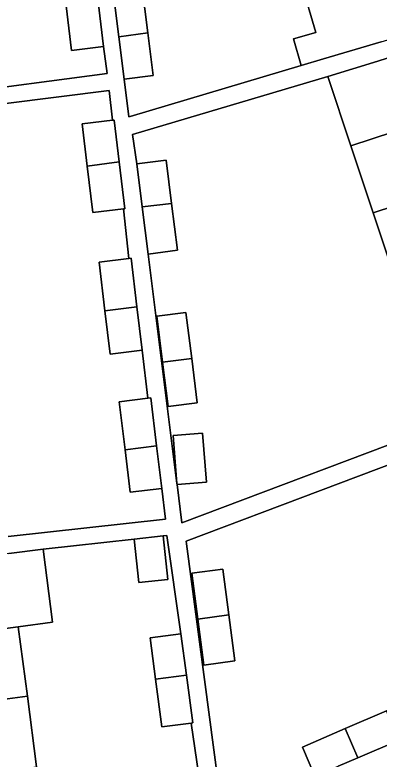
# Model space of a CAD drawing. Extents: x 162073 to 163043, y 381818 to 382561.
# Drawn here: x 162440.7 to 162471.6, y 382336.5 to 382399.6 of the extents above; entities that cross this region are included whole.
import ezdxf

# ---------------------------------------------------------------- set-up
doc = ezdxf.new("R2010")
doc.units = 0
for name, color, linetype in [('IMGEO_Erf', 7, 'Continuous'), ('IMGEO_Pand', 7, 'Continuous'), ('IMGEO_Voetpad_open', 7, 'Continuous')]:
    doc.layers.add(name, color=color, linetype=linetype)

msp = doc.modelspace()

# ---------------------------------------------------------------- linework, layer by layer
at = {"layer": 'IMGEO_Erf'}
for points in [[(162443.359, 382412.302), (162442.905, 382416.023), (162445.656, 382416.359), (162445.13, 382420.666), (162442.38, 382420.33), (162441.902, 382424.242), (162441.432, 382428.099), (162444.183, 382428.435), (162443.903, 382430.665), (162430.541, 382428.976), (162431.341, 382422.867), (162432.123, 382416.904), (162432.904, 382410.942), (162433.685, 382404.981), (162434.466, 382399.018), (162435.264, 382392.927), (162448.555, 382394.667), (162448.269, 382396.949), (162445.55, 382396.617), (162445.088, 382400.4), (162444.621, 382404.225), (162447.161, 382404.535), (162446.604, 382408.591), (162443.853, 382408.255)], [(162471.134, 382382.862), (162469.246, 382388.541), (162467.292, 382394.417), (162450.711, 382389.483), (162451.082, 382387.014), (162453.561, 382387.326), (162454.026, 382383.637), (162454.525, 382379.676), (162452.046, 382379.364), (162454.49, 382359.919), (162454.159, 382363.964), (162456.66, 382364.169), (162456.999, 382360.022), (162454.499, 382359.817), (162454.907, 382356.562), (162477.56, 382365.093), (162475.227, 382371.288), (162473.138, 382376.837), (162473.106, 382376.934)], [(162455.742, 382370.495), (162456.213, 382366.755), (162453.734, 382366.443), (162453.262, 382370.195), (162452.771, 382374.094), (162455.25, 382374.406)], [(162458.892, 382348.76), (162459.403, 382344.865), (162456.764, 382344.519), (162456.253, 382348.415), (162455.743, 382352.31), (162458.382, 382352.656)]]:
    msp.add_lwpolyline(points, close=True, dxfattribs=at)
for points in [[(162451.518, 382402.157), (162452.026, 382398.123), (162452.481, 382394.506), (162450.002, 382394.194), (162450.405, 382390.991), (162450.514, 382391.024), (162465.028, 382395.343), (162464.373, 382397.596), (162466.276, 382398.149), (162465.07, 382402.296)], [(162440.178, 382355.411), (162453.531, 382356.88), (162453.204, 382359.497), (162450.522, 382359.17), (162450.084, 382362.758), (162449.587, 382366.834), (162452.032, 382367.132), (162451.544, 382371.204), (162448.83, 382370.873), (162448.383, 382374.536), (162447.877, 382378.681), (162450.411, 382378.99), (162449.943, 382383.186), (162447.366, 382382.872), (162446.885, 382386.807), (162446.448, 382390.394), (162449.029, 382390.709), (162448.744, 382393.233), (162435.443, 382391.554)], [(162466.19, 382335.091), (162465.129, 382337.566), (162468.771, 382339.127), (162472.28, 382340.63), (162475.827, 382342.15), (162476.888, 382339.675), (162475.992, 382339.291), (162483.592, 382333.018), (162487.169, 382337.352), (162489.047, 382338.232), (162487.714, 382341.196), (162485.296, 382346.572), (162482.785, 382352.154), (162480.456, 382357.789), (162478.054, 382363.599), (162455.261, 382355.015), (162455.291, 382354.787), (162459.508, 382323.054)], [(162456.31, 382335.335), (162455.705, 382339.6), (162453.208, 382339.273), (162452.68, 382343.306), (162452.219, 382346.826), (162454.816, 382347.165), (162453.635, 382355.494), (162453.324, 382355.46), (162453.725, 382351.776), (162451.258, 382351.507), (162450.857, 382355.192), (162443.13, 382354.342), (162443.942, 382348.144), (162441.029, 382347.76), (162441.801, 382341.868), (162442.583, 382335.897)], [(162479.625, 382334.767), (162474.774, 382338.769), (162473.338, 382338.154), (162469.827, 382336.657), (162468.179, 382335.943)]]:
    msp.add_lwpolyline(points, dxfattribs=at)
at = {"layer": 'IMGEO_Pand'}
for points in [[(162474.798, 382404.872), (162474.082, 382404.728), (162465.07, 382402.296), (162466.276, 382398.149), (162464.373, 382397.596), (162465.028, 382395.343), (162466.928, 382395.908), (162471.811, 382397.361), (162476.603, 382398.786)], [(162452.026, 382398.123), (162451.518, 382402.157), (162449.039, 382401.845), (162449.55, 382397.788)], [(162447.805, 382400.753), (162445.088, 382400.4), (162445.55, 382396.617), (162448.269, 382396.949)], [(162452.026, 382398.123), (162449.55, 382397.788), (162450.002, 382394.194), (162452.481, 382394.506)], [(162477.6, 382393.303), (162478.241, 382393.55), (162477.272, 382396.423), (162476.652, 382396.236), (162476.34, 382397.109), (162476.297, 382397.228), (162471.533, 382395.713), (162467.292, 382394.417), (162469.246, 382388.541), (162478.213, 382391.467)], [(162469.246, 382388.541), (162471.134, 382382.862), (162480.113, 382385.793), (162479.486, 382387.637), (162480.107, 382387.824), (162479.11, 382390.868), (162478.479, 382390.67), (162478.213, 382391.467)], [(162449.029, 382390.709), (162446.448, 382390.394), (162446.885, 382386.807), (162449.597, 382387.167), (162449.162, 382390.725)], [(162449.597, 382387.167), (162446.885, 382386.807), (162447.366, 382382.872), (162449.943, 382383.186), (162450.08, 382383.203)], [(162451.544, 382383.35), (162454.026, 382383.637), (162453.561, 382387.326), (162451.082, 382387.014)], [(162480.113, 382385.793), (162471.134, 382382.862), (162473.106, 382376.934), (162482.082, 382380.266), (162481.413, 382382.091), (162482.063, 382382.298), (162480.996, 382385.172), (162480.405, 382384.934)], [(162451.544, 382383.35), (162452.046, 382379.364), (162454.525, 382379.676), (162454.026, 382383.637)], [(162450.411, 382378.99), (162447.877, 382378.681), (162448.383, 382374.536), (162451.094, 382374.895), (162450.591, 382379.012)], [(162451.094, 382374.895), (162448.383, 382374.536), (162448.83, 382370.873), (162451.544, 382371.204)], [(162453.262, 382370.195), (162455.742, 382370.495), (162455.25, 382374.406), (162452.771, 382374.094)], [(162453.262, 382370.195), (162453.734, 382366.443), (162456.213, 382366.755), (162455.742, 382370.495)], [(162452.269, 382367.161), (162452.032, 382367.132), (162449.587, 382366.834), (162450.084, 382362.758), (162452.764, 382363.109)], [(162454.49, 382359.919), (162454.499, 382359.817), (162456.999, 382360.022), (162456.66, 382364.169), (162454.159, 382363.964)], [(162452.764, 382363.109), (162450.084, 382362.758), (162450.522, 382359.17), (162453.204, 382359.497)], [(162453.324, 382355.46), (162450.857, 382355.192), (162451.258, 382351.507), (162453.725, 382351.776)], [(162432.055, 382346.574), (162441.029, 382347.76), (162443.942, 382348.144), (162443.13, 382354.342), (162440.217, 382353.96), (162435.592, 382353.354), (162430.598, 382352.7), (162431.411, 382346.49)], [(162456.253, 382348.415), (162458.892, 382348.76), (162458.382, 382352.656), (162455.743, 382352.31)], [(162458.892, 382348.76), (162456.253, 382348.415), (162456.764, 382344.519), (162459.403, 382344.865)], [(162441.801, 382341.868), (162441.029, 382347.76), (162432.055, 382346.574), (162432.315, 382344.588), (162431.643, 382344.5), (162432.038, 382341.478), (162432.756, 382341.572), (162432.872, 382340.688)], [(162454.816, 382347.165), (162452.219, 382346.826), (162452.68, 382343.306), (162455.298, 382343.652)], [(162455.298, 382343.652), (162452.68, 382343.306), (162453.208, 382339.273), (162455.705, 382339.6), (162455.851, 382339.619)], [(162441.801, 382341.868), (162432.872, 382340.688), (162433.141, 382338.63), (162432.447, 382338.54), (162432.84, 382335.54), (162433.558, 382335.634), (162433.678, 382334.721), (162442.583, 382335.897)], [(162468.771, 382339.127), (162469.827, 382336.657), (162473.338, 382338.154), (162472.28, 382340.63)], [(162468.771, 382339.127), (162465.129, 382337.566), (162466.19, 382335.091), (162468.179, 382335.943), (162469.827, 382336.657)]]:
    msp.add_lwpolyline(points, close=True, dxfattribs=at)
at = {"layer": 'IMGEO_Voetpad_open'}
for points in [[(162471.811, 382397.361), (162466.928, 382395.908), (162465.028, 382395.343), (162450.514, 382391.024), (162450.405, 382390.991), (162450.002, 382394.194), (162449.55, 382397.788), (162449.039, 382401.845)], [(162447.805, 382400.753), (162448.269, 382396.949), (162448.555, 382394.667), (162435.264, 382392.927)], [(162477.56, 382365.093), (162454.907, 382356.562), (162454.499, 382359.817), (162454.49, 382359.919), (162452.046, 382379.364), (162451.544, 382383.35), (162451.082, 382387.014), (162450.711, 382389.483), (162467.292, 382394.417), (162471.533, 382395.713), (162476.297, 382397.228)], [(162435.443, 382391.554), (162448.744, 382393.233), (162449.029, 382390.709), (162449.162, 382390.725), (162449.597, 382387.167), (162450.08, 382383.203), (162449.943, 382383.186), (162450.411, 382378.99), (162450.591, 382379.012), (162451.094, 382374.895), (162451.544, 382371.204), (162452.032, 382367.132), (162452.269, 382367.161), (162452.764, 382363.109), (162453.204, 382359.497), (162453.531, 382356.88), (162440.178, 382355.411)], [(162459.508, 382323.054), (162455.291, 382354.787), (162455.261, 382355.015), (162478.054, 382363.599)], [(162440.217, 382353.96), (162443.13, 382354.342), (162450.857, 382355.192), (162453.324, 382355.46), (162453.635, 382355.494), (162454.816, 382347.165), (162455.298, 382343.652), (162455.851, 382339.619), (162455.705, 382339.6), (162456.31, 382335.335)]]:
    msp.add_lwpolyline(points, dxfattribs=at)

doc.saveas('drawing.dxf')
